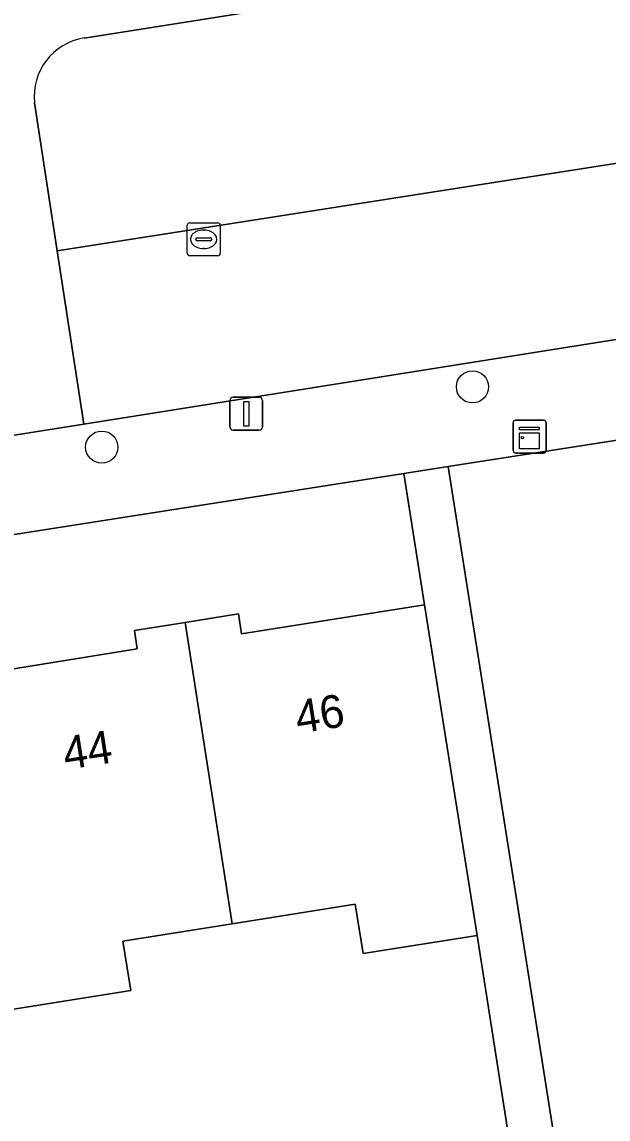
# Model space of a CAD drawing. Extents: x 160077 to 160948, y 386481 to 387498.
# Drawn here: x 160564.97 to 160582.77, y 387128.2 to 387161.54 of the extents above; entities that cross this region are included whole.
import ezdxf

# ---------------------------------------------------------------- set-up
doc = ezdxf.new("R2010")
doc.units = 0
for name, color, linetype in [('IMGEO_Boom', 7, 'Continuous'), ('IMGEO_Erf', 7, 'Continuous'), ('IMGEO_Kast', 7, 'Continuous'), ('IMGEO_Kolk', 7, 'Continuous'), ('IMGEO_Lichtmast', 7, 'Continuous'), ('IMGEO_Pand', 7, 'Continuous'), ('IMGEO_Pand_nummerreeks', 7, 'Continuous'), ('IMGEO_Parkeervlak_open', 7, 'Continuous'), ('IMGEO_Rijbaan_lokaal_open', 7, 'Continuous'), ('IMGEO_Voetpad_open', 7, 'Continuous')]:
    doc.layers.add(name, color=color, linetype=linetype)

msp = doc.modelspace()

# ---------------------------------------------------------------- linework, layer by layer
at = {"layer": 'IMGEO_Boom'}
for centre in [(160578.651, 387150.449), (160567.394, 387148.619)]:
    msp.add_circle(centre, 0.489, dxfattribs=at)
at = {"layer": 'IMGEO_Erf'}
for points in [[(160599.798, 387151.446), (160577.918, 387148.033), (160587.001, 387090.478), (160608.755, 387093.814)], [(160576.566, 387147.818), (160533.512, 387141.07)], [(160577.19, 387143.831), (160576.566, 387147.818)], [(160569.927, 387143.293), (160571.543, 387143.552), (160571.641, 387142.943), (160577.19, 387143.831)], [(160563.021, 387141.612), (160568.475, 387142.486), (160568.385, 387143.046), (160569.927, 387143.293)], [(160575.331, 387133.23), (160575.091, 387134.731), (160571.357, 387134.136)], [(160571.357, 387134.136), (160568.039, 387133.607), (160568.278, 387132.105), (160564.597, 387131.519)], [(160578.799, 387133.783), (160575.331, 387133.23)], [(160580.214, 387124.725), (160578.799, 387133.783)]]:
    msp.add_lwpolyline(points, dxfattribs=at)
at = {"layer": 'IMGEO_Kast'}
for p, q in [((160579.96, 387149.44), (160580.801, 387149.44)), ((160580.801, 387149.44), (160579.96, 387149.44)), ((160579.885, 387148.515), (160579.885, 387149.356)), ((160579.885, 387149.356), (160579.885, 387148.515)), ((160580.885, 387149.365), (160580.885, 387148.524)), ((160580.885, 387148.524), (160580.885, 387149.365)), ((160580.81, 387148.44), (160579.969, 387148.44)), ((160579.969, 387148.44), (160580.81, 387148.44))]:
    msp.add_line(p, q, dxfattribs=at)
for points in [[(160580.08, 387149.23), (160580.68, 387149.23), (160580.68, 387149.145), (160580.08, 387149.145), (160580.08, 387149.23)], [(160580.08, 387149.055), (160580.68, 387149.055), (160580.68, 387148.566), (160580.08, 387148.566), (160580.08, 387149.055)]]:
    msp.add_lwpolyline(points, dxfattribs=at)
msp.add_circle((160580.164, 387148.904), 0.0377, dxfattribs=at)
for centre, start, end in [((160579.963, 387149.362), 92.4484, 184.2845), ((160579.963, 387149.362), 92.4484, 184.2845), ((160580.807, 387149.362), 2.4484, 94.2845), ((160580.807, 387149.362), 2.4484, 94.2845), ((160579.963, 387148.518), 182.4484, 274.2845), ((160579.963, 387148.518), 182.4484, 274.2845), ((160580.807, 387148.518), 272.4484, 4.2845), ((160580.807, 387148.518), 272.4484, 4.2845)]:
    msp.add_arc(centre, 0.0779, start, end, dxfattribs=at)
at = {"layer": 'IMGEO_Kolk'}
for p, q in [((160570.066, 387155.434), (160570.918, 387155.434)), ((160569.991, 387154.508), (160569.991, 387155.36)), ((160570.479, 387155.214), (160570.504, 387155.214)), ((160570.992, 387155.36), (160570.992, 387154.508)), ((160570.25, 387154.928), (160570.25, 387154.94)), ((160570.688, 387154.891), (160570.29, 387154.891)), ((160570.293, 387154.977), (160570.691, 387154.977)), ((160570.734, 387154.94), (160570.734, 387154.928)), ((160570.918, 387154.434), (160570.066, 387154.434)), ((160570.502, 387154.654), (160570.477, 387154.654))]:
    msp.add_line(p, q, dxfattribs=at)
for points in [[(160570.066, 387155.434), (160570.918, 387155.434)], [(160569.991, 387154.508), (160569.991, 387155.36)], [(160570.992, 387155.36), (160570.992, 387154.508)], [(160570.918, 387154.434), (160570.066, 387154.434)]]:
    msp.add_lwpolyline(points, dxfattribs=at)
for centre, radius, start, end in [((160570.068, 387155.358), 0.0765, 91.552, 178.448), ((160570.068, 387155.358), 0.0765, 91.552, 178.448), ((160570.916, 387155.358), 0.0765, 1.552, 88.448), ((160570.916, 387155.358), 0.0765, 1.552, 88.448), ((160570.29, 387154.937), 0.0403, 85.8775, 175.7526), ((160570.287, 387154.927), 0.0366, 178.938, 274.7102), ((160570.691, 387154.934), 0.043, 264.8664, 352.4533), ((160570.695, 387154.939), 0.0386, 1.7309, 96.639), ((160570.068, 387154.51), 0.0765, 181.552, 268.448), ((160570.068, 387154.51), 0.0765, 181.552, 268.448), ((160570.916, 387154.51), 0.0765, 271.552, 358.448), ((160570.916, 387154.51), 0.0765, 271.552, 358.448)]:
    msp.add_arc(centre, radius, start, end, dxfattribs=at)
for centre, major_axis, ratio, start_param, end_param in [((160570.478, 387154.934), (-0.387, 0.002), 0.722429, 4.712389, 7.853982), ((160570.503, 387154.934), (-0.39, 0.002), 0.717154, 1.570796, 4.712389)]:
    msp.add_ellipse(centre, major_axis=major_axis, ratio=ratio, start_param=start_param, end_param=end_param, dxfattribs=at)
at = {"layer": 'IMGEO_Lichtmast'}
for p, q in [((160571.386, 387150.133), (160572.176, 387150.133)), ((160572.176, 387150.133), (160571.386, 387150.133)), ((160571.286, 387149.233), (160571.286, 387150.033)), ((160571.286, 387150.033), (160571.286, 387149.233)), ((160572.276, 387150.033), (160572.276, 387149.233)), ((160572.276, 387149.233), (160572.276, 387150.033)), ((160572.176, 387149.133), (160571.386, 387149.133)), ((160571.386, 387149.133), (160572.176, 387149.133))]:
    msp.add_line(p, q, dxfattribs=at)
msp.add_lwpolyline([(160571.706, 387150.008), (160571.856, 387150.008), (160571.856, 387149.258), (160571.706, 387149.258), (160571.706, 387150.008)], dxfattribs=at)
for centre, start, end in [((160571.386, 387150.033), 90, 180), ((160571.386, 387150.033), 90, 180), ((160572.176, 387150.033), 0, 90), ((160572.176, 387150.033), 360, 90), ((160571.386, 387149.233), 180, 270), ((160571.386, 387149.233), 180, 270), ((160572.176, 387149.233), 270, 0), ((160572.176, 387149.233), 270, 0)]:
    msp.add_arc(centre, 0.1, start, end, dxfattribs=at)
at = {"layer": 'IMGEO_Pand'}
for points in [[(160577.19, 387143.831), (160571.641, 387142.943), (160571.543, 387143.552), (160569.927, 387143.293), (160571.357, 387134.136), (160575.091, 387134.731), (160575.331, 387133.23), (160578.799, 387133.783)], [(160569.927, 387143.293), (160568.385, 387143.046), (160568.475, 387142.486), (160563.021, 387141.612), (160564.597, 387131.519), (160568.278, 387132.105), (160568.039, 387133.607), (160571.357, 387134.136)]]:
    msp.add_lwpolyline(points, close=True, dxfattribs=at)
at = {"layer": 'IMGEO_Parkeervlak_open'}
for points in [[(160594.014, 387165.245), (160578.073, 387162.827), (160566.86, 387161.05)], [(160565.357, 387159.085), (160566.043, 387154.587), (160596.571, 387159.365), (160595.903, 387163.614)]]:
    msp.add_lwpolyline(points, dxfattribs=at)
msp.add_arc((160567.136, 387159.282), 1.79, 98.8667, 186.3096, dxfattribs=at)
at = {"layer": 'IMGEO_Rijbaan_lokaal_open'}
msp.add_lwpolyline([(160597.075, 387156.158), (160596.571, 387159.365), (160566.043, 387154.587), (160566.846, 387149.32), (160595.546, 387153.889)], dxfattribs=at)
at = {"layer": 'IMGEO_Voetpad_open'}
for points in [[(160557.293, 387184.493), (160559.99, 387167.255), (160560.484, 387167.331), (160560.983, 387164.142), (160560.489, 387164.066), (160561.276, 387159.035), (160561.893, 387155.088), (160562.083, 387153.875), (160562.576, 387153.952), (160563.387, 387148.767), (160566.846, 387149.32), (160566.043, 387154.587), (160565.357, 387159.085)], [(160566.86, 387161.05), (160578.073, 387162.827), (160594.014, 387165.245)], [(160622.849, 387158.043), (160621.92, 387157.879), (160611.294, 387156.291), (160601.186, 387154.687), (160601.189, 387154.665), (160595.546, 387153.889), (160566.846, 387149.32), (160563.387, 387148.767), (160562.894, 387148.69), (160560.487, 387148.307), (160534.212, 387144.165)], [(160529.601, 387140.55), (160533.487, 387141.133), (160533.512, 387141.07), (160576.566, 387147.818), (160577.918, 387148.033), (160599.798, 387151.446)], [(160577.918, 387148.033), (160576.566, 387147.818), (160577.19, 387143.831), (160578.799, 387133.783), (160580.214, 387124.725), (160577.698, 387124.323), (160573.008, 387123.572), (160568.515, 387122.853), (160563.668, 387122.075), (160559.019, 387121.331), (160554.485, 387120.605), (160549.828, 387119.859), (160545.031, 387119.091), (160539.312, 387118.175), (160534.118, 387117.343), (160530.896, 387137.578)], [(160608.755, 387093.814), (160587.001, 387090.478), (160577.918, 387148.033)]]:
    msp.add_lwpolyline(points, dxfattribs=at)
msp.add_arc((160567.136, 387159.282), 1.79, 98.8667, 186.3096, dxfattribs=at)

# ---------------------------------------------------------------- texts
at = {"layer": 'IMGEO_Pand_nummerreeks'}
for s, p in [('46', (160573.352, 387139.912)), ('44', (160566.296, 387138.81))]:
    msp.add_text(s, height=1, rotation=8.8756, dxfattribs=at).set_placement(p)

doc.saveas('drawing.dxf')
